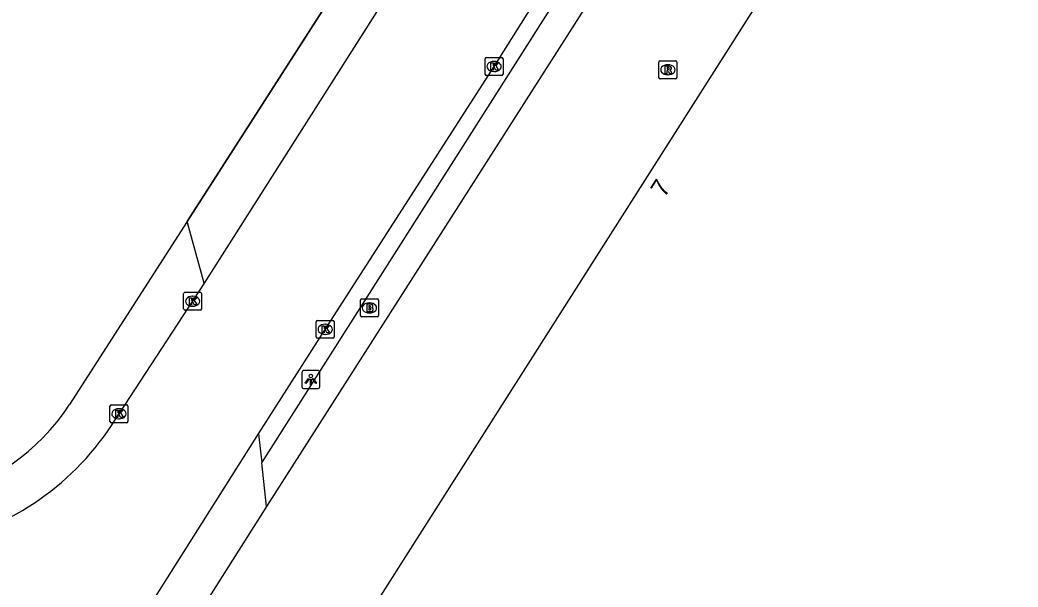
# Model space of a CAD drawing. Extents: x 156141 to 158132, y 385651 to 388399.
# Drawn here: x 156610.1 to 156665.7, y 386617.7 to 386649.3 of the extents above; entities that cross this region are included whole.
import ezdxf

# ---------------------------------------------------------------- set-up
doc = ezdxf.new("R2010")
doc.units = 0
for name, color, linetype in [('IMGEO_Berm_groen', 7, 'Continuous'), ('IMGEO_Brandkraan', 7, 'Continuous'), ('IMGEO_Hek', 7, 'Continuous'), ('IMGEO_Kolk', 7, 'Continuous'), ('IMGEO_Lichtpunt', 7, 'Continuous'), ('IMGEO_Pand', 7, 'Continuous'), ('IMGEO_Pand_nummerreeks', 7, 'Continuous'), ('IMGEO_Rijbaan_lokaal_gesloten', 7, 'Continuous'), ('IMGEO_Rioolput', 7, 'Continuous'), ('IMGEO_Voetpad_open', 7, 'Continuous')]:
    doc.layers.add(name, color=color, linetype=linetype)

msp = doc.modelspace()

# ---------------------------------------------------------------- linework, layer by layer
at = {"layer": 'IMGEO_Berm_groen'}
msp.add_lwpolyline([(156619.382, 386638.061), (156612.829, 386627.853)], dxfattribs=at)
msp.add_arc((156602.871, 386634.315), 11.871, 239.2381, 327.0209, dxfattribs=at)
at = {"layer": 'IMGEO_Brandkraan'}
for p, q in [((156629.036, 386632.814), (156629.036, 386633.666)), ((156629.111, 386633.74), (156629.963, 386633.74)), ((156629.524, 386633.52), (156629.549, 386633.52)), ((156630.037, 386633.666), (156630.037, 386632.814)), ((156629.547, 386632.96), (156629.522, 386632.96)), ((156629.963, 386632.74), (156629.111, 386632.74))]:
    msp.add_line(p, q, dxfattribs=at)
for points in [[(156629.036, 386632.814), (156629.036, 386633.666)], [(156629.111, 386633.74), (156629.963, 386633.74)], [(156629.384, 386633.44), (156629.384, 386633.04), (156629.597, 386633.04)], [(156629.615, 386633.44), (156629.384, 386633.44)], [(156629.563, 386633.359), (156629.509, 386633.359), (156629.509, 386633.283)], [(156630.037, 386633.666), (156630.037, 386632.814)], [(156629.509, 386633.283), (156629.562, 386633.283)], [(156629.571, 386633.207), (156629.509, 386633.207), (156629.509, 386633.126)], [(156629.509, 386633.126), (156629.571, 386633.126)], [(156629.963, 386632.74), (156629.111, 386632.74)]]:
    msp.add_lwpolyline(points, dxfattribs=at)
for centre, radius, start, end in [((156629.113, 386633.664), 0.0765, 91.552, 178.448), ((156629.113, 386633.664), 0.0765, 91.552, 178.448), ((156629.564, 386633.321), 0.0379, 267.8285, 90.9355), ((156629.619, 386633.295), 0.145, 59.4692, 91.5367), ((156629.644, 386633.342), 0.0922, 285.5137, 58.1501), ((156629.961, 386633.664), 0.0765, 1.552, 88.448), ((156629.961, 386633.664), 0.0765, 1.552, 88.448), ((156629.113, 386632.816), 0.0765, 181.552, 268.448), ((156629.113, 386632.816), 0.0765, 181.552, 268.448), ((156629.572, 386633.166), 0.0404, 269.8759, 90.5077), ((156629.603, 386633.291), 0.251, 268.6676, 293.5347), ((156629.649, 386633.15), 0.105, 301.3115, 78.989), ((156629.961, 386632.816), 0.0765, 271.552, 358.448), ((156629.961, 386632.816), 0.0765, 271.552, 358.448)]:
    msp.add_arc(centre, radius, start, end, dxfattribs=at)
for centre, major_axis, ratio, start_param, end_param in [((156629.523, 386633.24), (-0.387, 0.002), 0.722429, 4.712389, 7.853982), ((156629.548, 386633.24), (-0.39, 0.002), 0.717154, 1.570796, 4.712389)]:
    msp.add_ellipse(centre, major_axis=major_axis, ratio=ratio, start_param=start_param, end_param=end_param, dxfattribs=at)
at = {"layer": 'IMGEO_Hek'}
for points in [[(156628.043, 386651.553), (156619.382, 386638.061)], [(156619.382, 386638.061), (156612.829, 386627.853)]]:
    msp.add_lwpolyline(points, dxfattribs=at)
msp.add_arc((156602.871, 386634.315), 11.871, 239.2381, 327.0209, dxfattribs=at)
at = {"layer": 'IMGEO_Kolk'}
for p, q in [((156635.976, 386646.267), (156635.976, 386647.119)), ((156636.051, 386647.193), (156636.903, 386647.193)), ((156636.464, 386646.973), (156636.489, 386646.973)), ((156636.977, 386647.119), (156636.977, 386646.267)), ((156636.903, 386646.193), (156636.051, 386646.193)), ((156636.487, 386646.413), (156636.462, 386646.413)), ((156619.19, 386633.182), (156619.19, 386634.034)), ((156619.265, 386634.108), (156620.117, 386634.108)), ((156619.678, 386633.888), (156619.703, 386633.888)), ((156620.191, 386634.034), (156620.191, 386633.182)), ((156619.701, 386633.328), (156619.676, 386633.328)), ((156620.117, 386633.108), (156619.265, 386633.108)), ((156626.574, 386631.619), (156626.574, 386632.471)), ((156626.649, 386632.545), (156627.501, 386632.545)), ((156627.062, 386632.325), (156627.087, 386632.325)), ((156627.575, 386632.471), (156627.575, 386631.619)), ((156627.085, 386631.765), (156627.06, 386631.765)), ((156627.501, 386631.545), (156626.649, 386631.545)), ((156615.086, 386626.913), (156615.086, 386627.765)), ((156615.161, 386627.839), (156616.013, 386627.839)), ((156616.087, 386627.765), (156616.087, 386626.913)), ((156615.574, 386627.619), (156615.599, 386627.619)), ((156616.013, 386626.839), (156615.161, 386626.839)), ((156615.597, 386627.059), (156615.572, 386627.059))]:
    msp.add_line(p, q, dxfattribs=at)
for points in [[(156635.976, 386646.267), (156635.976, 386647.119)], [(156636.051, 386647.193), (156636.903, 386647.193)], [(156636.297, 386646.893), (156636.42, 386646.893), (156636.42, 386646.742), (156636.55, 386646.893), (156636.714, 386646.893), (156636.568, 386646.742), (156636.721, 386646.493), (156636.569, 386646.493), (156636.484, 386646.657), (156636.42, 386646.59), (156636.42, 386646.493), (156636.297, 386646.493), (156636.297, 386646.893)], [(156636.977, 386647.119), (156636.977, 386646.267)], [(156636.903, 386646.193), (156636.051, 386646.193)], [(156619.19, 386633.182), (156619.19, 386634.034)], [(156619.265, 386634.108), (156620.117, 386634.108)], [(156620.191, 386634.034), (156620.191, 386633.182)], [(156619.511, 386633.808), (156619.634, 386633.808), (156619.634, 386633.657), (156619.764, 386633.808), (156619.928, 386633.808), (156619.782, 386633.657), (156619.935, 386633.408), (156619.783, 386633.408), (156619.698, 386633.572), (156619.634, 386633.505), (156619.634, 386633.408), (156619.511, 386633.408), (156619.511, 386633.808)], [(156620.117, 386633.108), (156619.265, 386633.108)], [(156626.574, 386631.619), (156626.574, 386632.471)], [(156626.649, 386632.545), (156627.501, 386632.545)], [(156626.895, 386632.245), (156627.018, 386632.245), (156627.018, 386632.094), (156627.148, 386632.245), (156627.312, 386632.245), (156627.166, 386632.094), (156627.319, 386631.845), (156627.167, 386631.845), (156627.082, 386632.009), (156627.018, 386631.942), (156627.018, 386631.845), (156626.895, 386631.845), (156626.895, 386632.245)], [(156627.575, 386632.471), (156627.575, 386631.619)], [(156627.501, 386631.545), (156626.649, 386631.545)], [(156615.086, 386626.913), (156615.086, 386627.765)], [(156615.161, 386627.839), (156616.013, 386627.839)], [(156616.087, 386627.765), (156616.087, 386626.913)], [(156615.407, 386627.539), (156615.53, 386627.539), (156615.53, 386627.388), (156615.66, 386627.539), (156615.824, 386627.539), (156615.678, 386627.388), (156615.831, 386627.139), (156615.679, 386627.139), (156615.594, 386627.303), (156615.53, 386627.236), (156615.53, 386627.139), (156615.407, 386627.139), (156615.407, 386627.539)], [(156616.013, 386626.839), (156615.161, 386626.839)]]:
    msp.add_lwpolyline(points, dxfattribs=at)
for centre, start, end in [((156636.053, 386647.117), 91.552, 178.448), ((156636.053, 386647.117), 91.552, 178.448), ((156636.901, 386647.117), 1.552, 88.448), ((156636.901, 386647.117), 1.552, 88.448), ((156636.053, 386646.269), 181.552, 268.448), ((156636.053, 386646.269), 181.552, 268.448), ((156636.901, 386646.269), 271.552, 358.448), ((156636.901, 386646.269), 271.552, 358.448), ((156619.267, 386634.032), 91.552, 178.448), ((156619.267, 386634.032), 91.552, 178.448), ((156620.115, 386634.032), 1.552, 88.448), ((156620.115, 386634.032), 1.552, 88.448), ((156619.267, 386633.184), 181.552, 268.448), ((156619.267, 386633.184), 181.552, 268.448), ((156620.115, 386633.184), 271.552, 358.448), ((156620.115, 386633.184), 271.552, 358.448), ((156626.651, 386632.469), 91.552, 178.448), ((156626.651, 386632.469), 91.552, 178.448), ((156627.499, 386632.469), 1.552, 88.448), ((156627.499, 386632.469), 1.552, 88.448), ((156626.651, 386631.621), 181.552, 268.448), ((156626.651, 386631.621), 181.552, 268.448), ((156627.499, 386631.621), 271.552, 358.448), ((156627.499, 386631.621), 271.552, 358.448), ((156615.163, 386627.763), 91.552, 178.448), ((156615.163, 386627.763), 91.552, 178.448), ((156616.011, 386627.763), 1.552, 88.448), ((156616.011, 386627.763), 1.552, 88.448), ((156615.163, 386626.915), 181.552, 268.448), ((156615.163, 386626.915), 181.552, 268.448), ((156616.011, 386626.915), 271.552, 358.448), ((156616.011, 386626.915), 271.552, 358.448)]:
    msp.add_arc(centre, 0.0765, start, end, dxfattribs=at)
for centre, major_axis, ratio, start_param, end_param in [((156636.463, 386646.693), (-0.387, 0.002), 0.722429, 4.712389, 7.853982), ((156636.488, 386646.693), (-0.39, 0.002), 0.717154, 1.570796, 4.712389), ((156619.677, 386633.608), (-0.387, 0.002), 0.722429, 4.712389, 7.853982), ((156619.702, 386633.608), (-0.39, 0.002), 0.717154, 1.570796, 4.712389), ((156627.061, 386632.045), (-0.387, 0.002), 0.722429, 4.712389, 7.853982), ((156627.086, 386632.045), (-0.39, 0.002), 0.717154, 1.570796, 4.712389), ((156615.573, 386627.339), (-0.387, 0.002), 0.722429, 4.712389, 7.853982), ((156615.598, 386627.339), (-0.39, 0.002), 0.717154, 1.570796, 4.712389)]:
    msp.add_ellipse(centre, major_axis=major_axis, ratio=ratio, start_param=start_param, end_param=end_param, dxfattribs=at)
at = {"layer": 'IMGEO_Lichtpunt'}
for p, q in [((156625.775, 386629.648), (156625.775, 386628.841)), ((156625.775, 386629.648), (156625.775, 386628.841)), ((156626.677, 386629.743), (156625.869, 386629.743)), ((156626.677, 386629.743), (156625.869, 386629.743)), ((156626.771, 386628.841), (156626.771, 386629.648)), ((156626.771, 386628.841), (156626.771, 386629.648)), ((156625.869, 386628.747), (156626.677, 386628.747)), ((156625.869, 386628.747), (156626.677, 386628.747))]:
    msp.add_line(p, q, dxfattribs=at)
for points in [[(156626.149, 386629.312), (156626.188, 386629.284), (156626, 386629.022), (156625.962, 386629.049), (156626.149, 386629.312)], [(156626.251, 386629.264), (156626.298, 386629.264), (156626.298, 386628.942), (156626.251, 386628.942), (156626.251, 386629.264)], [(156626.361, 386629.284), (156626.399, 386629.311), (156626.586, 386629.049), (156626.547, 386629.021), (156626.361, 386629.284)]]:
    msp.add_lwpolyline(points, dxfattribs=at)
msp.add_circle((156626.274, 386629.446), 0.0994, dxfattribs=at)
for centre, start, end in [((156625.869, 386629.648), 90, 180), ((156625.869, 386629.648), 90, 180), ((156626.677, 386629.648), 0, 90), ((156626.677, 386629.648), 0, 90), ((156625.869, 386628.841), 180, 270), ((156625.869, 386628.841), 180, 270), ((156626.677, 386628.841), 270, 0), ((156626.677, 386628.841), 270, 360)]:
    msp.add_arc(centre, 0.0946, start, end, dxfattribs=at)
at = {"layer": 'IMGEO_Pand'}
msp.add_lwpolyline([(156707.538, 386628.94), (156699.046, 386634.325), (156694.315, 386637.324), (156680.443, 386646.138), (156677.948, 386647.724), (156673.747, 386650.393), (156674.825, 386652.09), (156670.604, 386654.774), (156663.362, 386659.378), (156663.254, 386659.201), (156658.856, 386661.989), (156654.037, 386654.393), (156653.852, 386654.511), (156629.638, 386616.371), (156634.439, 386613.274), (156640.998, 386609.109), (156645.652, 386606.154), (156646.749, 386607.822), (156647.782, 386607.166), (156671.969, 386591.751), (156697.378, 386575.668), (156702.228, 386583.306)], dxfattribs=at)
at = {"layer": 'IMGEO_Rijbaan_lokaal_gesloten'}
for points in [[(156623.352, 386626.216), (156627.073, 386632.045), (156636.476, 386646.694), (156647.009, 386663.404)], [(156631.606, 386652.383), (156620.329, 386634.612)], [(156620.329, 386634.612), (156615.582, 386627.336)], [(156614.905, 386612.853), (156623.352, 386626.216)]]:
    msp.add_lwpolyline(points, dxfattribs=at)
msp.add_arc((156602.395, 386635.134), 15.32, 237.3627, 329.4026, dxfattribs=at)
at = {"layer": 'IMGEO_Rioolput'}
for p, q in [((156645.659, 386646.083), (156645.659, 386646.935)), ((156645.734, 386647.009), (156646.586, 386647.009)), ((156646.147, 386646.789), (156646.172, 386646.789)), ((156646.66, 386646.935), (156646.66, 386646.083)), ((156646.17, 386646.229), (156646.145, 386646.229)), ((156646.586, 386646.009), (156645.734, 386646.009))]:
    msp.add_line(p, q, dxfattribs=at)
for points in [[(156645.659, 386646.083), (156645.659, 386646.935)], [(156645.734, 386647.009), (156646.586, 386647.009)], [(156646.248, 386646.707), (156645.996, 386646.709), (156645.996, 386646.309)], [(156646.66, 386646.935), (156646.66, 386646.083)], [(156645.996, 386646.309), (156646.12, 386646.309), (156646.12, 386646.471), (156646.131, 386646.471)], [(156646.174, 386646.628), (156646.12, 386646.628), (156646.12, 386646.547)], [(156646.12, 386646.547), (156646.172, 386646.547)], [(156646.178, 386646.442), (156646.249, 386646.309), (156646.389, 386646.309), (156646.324, 386646.435)], [(156646.586, 386646.009), (156645.734, 386646.009)]]:
    msp.add_lwpolyline(points, dxfattribs=at)
for centre, radius, start, end in [((156645.736, 386646.933), 0.0765, 91.552, 178.448), ((156645.736, 386646.933), 0.0765, 91.552, 178.448), ((156646.247, 386646.597), 0.109, 350.3612, 89.416), ((156646.584, 386646.933), 0.0765, 1.552, 88.448), ((156646.584, 386646.933), 0.0765, 1.552, 88.448), ((156646.13, 386646.418), 0.0533, 26.0293, 88.6989), ((156646.156, 386646.736), 0.19, 274.7715, 282.9687), ((156646.18, 386646.532), 0.0964, 77.0061, 93.1865), ((156646.194, 386646.589), 0.0378, 276.6634, 79.6772), ((156646.245, 386646.597), 0.112, 277.5842, 350.9817), ((156646.229, 386646.382), 0.108, 29.5134, 73.7905), ((156645.736, 386646.085), 0.0765, 181.552, 268.448), ((156645.736, 386646.085), 0.0765, 181.552, 268.448), ((156646.584, 386646.085), 0.0765, 271.552, 358.448), ((156646.584, 386646.085), 0.0765, 271.552, 358.448)]:
    msp.add_arc(centre, radius, start, end, dxfattribs=at)
for centre, major_axis, ratio, start_param, end_param in [((156646.146, 386646.509), (-0.387, 0.002), 0.722429, 4.712389, 7.853982), ((156646.171, 386646.509), (-0.39, 0.002), 0.717154, 1.570796, 4.712389)]:
    msp.add_ellipse(centre, major_axis=major_axis, ratio=ratio, start_param=start_param, end_param=end_param, dxfattribs=at)
at = {"layer": 'IMGEO_Voetpad_open'}
for points in [[(156650.92, 386664.694), (156623.812, 386622.163)], [(156623.535, 386624.605), (156648.488, 386663.892)], [(156619.382, 386638.061), (156628.043, 386651.553)], [(156620.329, 386634.612), (156619.382, 386638.061)], [(156623.352, 386626.216), (156623.535, 386624.605)], [(156623.812, 386622.163), (156623.535, 386624.605)], [(156623.812, 386622.163), (156618.392, 386613.612), (156618.252, 386613.398), (156618.002, 386613.016), (156617.522, 386612.283)]]:
    msp.add_lwpolyline(points, dxfattribs=at)

# ---------------------------------------------------------------- texts
at = {"layer": 'IMGEO_Pand_nummerreeks'}
msp.add_text('7', height=1, rotation=57.5819, dxfattribs=at).set_placement((156645.973, 386639.341))

doc.saveas('drawing.dxf')
